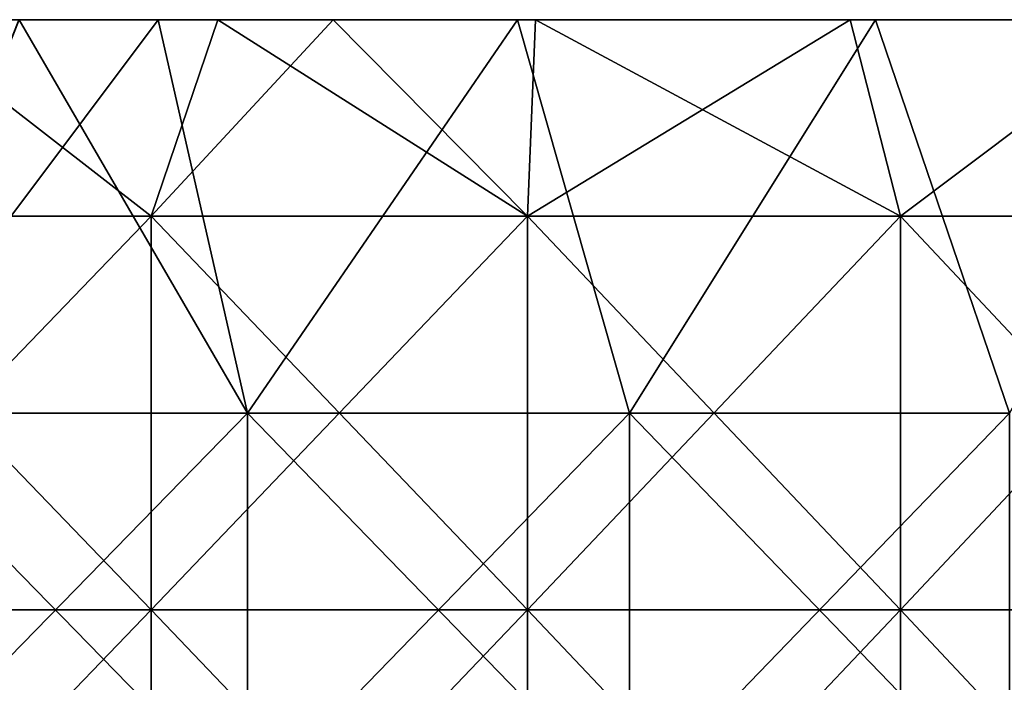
# Model space of a CAD drawing. Header units: inches. Extents: x -4.75 to 4.5, y 0 to 1.88.
# Tile 298 of 462: x 0.75 to 0.95, y 1.59 to 1.72. Entities that reach past the tile are written whole.
import ezdxf

# ---------------------------------------------------------------- set-up
doc = ezdxf.new("R2010")
doc.units = ezdxf.units.IN
doc.header["$LTSCALE"] = 101.851852
doc.header["$MEASUREMENT"] = 0
for name, color, linetype in [('11', 7, 'CONTINUOUS'), ('12', 7, 'CONTINUOUS'), ('90', 7, 'CONTINUOUS')]:
    doc.layers.add(name, color=color, linetype=linetype)

msp = doc.modelspace()

# ---------------------------------------------------------------- linework, layer by layer
at = {"layer": '11', "color": 13, "linetype": 'Continuous', "true_color": 0xd67263}
for points in [[(0.69499, 1.68354, 2.79386), (0.72064, 1.7235, 2.78732), (0.77212, 1.68354, 2.77353), (0.69499, 1.68354, 2.79386)], [(0.77212, 1.68354, -2.77353), (0.72064, 1.7235, -2.78732), (0.69499, 1.68354, -2.79386), (0.77212, 1.68354, -2.77353)], [(0.72064, 1.7235, 2.78732), (0.78572, 1.7235, 2.76968), (0.77212, 1.68354, 2.77353), (0.72064, 1.7235, 2.78732)], [(0.78572, 1.7235, -2.76968), (0.72064, 1.7235, -2.78732), (0.77212, 1.68354, -2.77353), (0.78572, 1.7235, -2.76968)], [(0.78572, 1.7235, 2.76968), (0.80916, 1.7235, 2.76293), (0.77212, 1.68354, 2.77353), (0.78572, 1.7235, 2.76968)], [(0.77212, 1.68354, 2.77353), (0.80916, 1.7235, 2.76293), (0.84865, 1.68354, 2.75108), (0.77212, 1.68354, 2.77353)], [(0.84865, 1.68354, -2.75108), (0.78572, 1.7235, -2.76968), (0.77212, 1.68354, -2.77353), (0.84865, 1.68354, -2.75108)], [(0.80915, 1.7235, -2.76293), (0.78572, 1.7235, -2.76968), (0.84865, 1.68354, -2.75108), (0.80915, 1.7235, -2.76293)], [(0.85031, 1.7235, -2.75055), (0.80915, 1.7235, -2.76293), (0.84865, 1.68354, -2.75108), (0.85031, 1.7235, -2.75055)], [(0.80916, 1.7235, 2.76293), (0.85031, 1.7235, 2.75055), (0.84865, 1.68354, 2.75108), (0.80916, 1.7235, 2.76293)], [(0.85031, 1.7235, 2.75055), (0.9143, 1.7235, 2.72996), (0.84865, 1.68354, 2.75108), (0.85031, 1.7235, 2.75055)], [(0.84865, 1.68354, 2.75108), (0.9143, 1.7235, 2.72996), (0.92453, 1.68354, 2.72652), (0.84865, 1.68354, 2.75108)], [(0.92453, 1.68354, -2.72652), (0.85031, 1.7235, -2.75055), (0.84865, 1.68354, -2.75108), (0.92453, 1.68354, -2.72652)], [(0.9143, 1.7235, -2.72996), (0.85031, 1.7235, -2.75055), (0.92453, 1.68354, -2.72652), (0.9143, 1.7235, -2.72996)], [(0.9143, 1.7235, 2.72996), (0.97771, 1.7235, 2.70789), (0.92453, 1.68354, 2.72652), (0.9143, 1.7235, 2.72996)], [(0.97771, 1.7235, -2.70789), (0.9143, 1.7235, -2.72996), (0.92453, 1.68354, -2.72652), (0.97771, 1.7235, -2.70789)], [(0.92453, 1.68354, 2.72652), (0.97771, 1.7235, 2.70789), (0.9997, 1.68354, 2.69986), (0.92453, 1.68354, 2.72652)], [(0.9997, 1.68354, -2.69986), (0.97771, 1.7235, -2.70789), (0.92453, 1.68354, -2.72652), (0.9997, 1.68354, -2.69986)], [(0.77212, 1.68354, -2.77353), (0.69499, 1.68354, -2.79386), (0.77212, 1.60346, -2.77353), (0.77212, 1.68354, -2.77353)], [(0.77212, 1.60346, -2.77353), (0.69499, 1.68354, -2.79386), (0.69499, 1.60346, -2.79386), (0.77212, 1.60346, -2.77353)], [(0.69499, 1.68354, 2.79386), (0.77212, 1.68354, 2.77353), (0.69499, 1.60346, 2.79386), (0.69499, 1.68354, 2.79386)], [(0.69499, 1.60346, 2.79386), (0.77212, 1.68354, 2.77353), (0.77212, 1.60346, 2.77353), (0.69499, 1.60346, 2.79386)], [(0.84865, 1.68354, -2.75108), (0.77212, 1.68354, -2.77353), (0.84865, 1.60346, -2.75108), (0.84865, 1.68354, -2.75108)], [(0.84865, 1.60346, -2.75108), (0.77212, 1.68354, -2.77353), (0.77212, 1.60346, -2.77353), (0.84865, 1.60346, -2.75108)], [(0.77212, 1.68354, 2.77353), (0.84865, 1.68354, 2.75108), (0.77212, 1.60346, 2.77353), (0.77212, 1.68354, 2.77353)], [(0.77212, 1.60346, 2.77353), (0.84865, 1.68354, 2.75108), (0.84865, 1.60346, 2.75108), (0.77212, 1.60346, 2.77353)], [(0.92453, 1.68354, -2.72652), (0.84865, 1.68354, -2.75108), (0.92453, 1.60346, -2.72652), (0.92453, 1.68354, -2.72652)], [(0.92453, 1.60346, -2.72652), (0.84865, 1.68354, -2.75108), (0.84865, 1.60346, -2.75108), (0.92453, 1.60346, -2.72652)], [(0.84865, 1.68354, 2.75108), (0.92453, 1.68354, 2.72652), (0.84865, 1.60346, 2.75108), (0.84865, 1.68354, 2.75108)], [(0.84865, 1.60346, 2.75108), (0.92453, 1.68354, 2.72652), (0.92453, 1.60346, 2.72652), (0.84865, 1.60346, 2.75108)], [(0.9997, 1.68354, -2.69986), (0.92453, 1.68354, -2.72652), (0.9997, 1.60346, -2.69986), (0.9997, 1.68354, -2.69986)], [(0.9997, 1.60346, -2.69986), (0.92453, 1.68354, -2.72652), (0.92453, 1.60346, -2.72652), (0.9997, 1.60346, -2.69986)], [(0.92453, 1.68354, 2.72652), (0.9997, 1.68354, 2.69986), (0.92453, 1.60346, 2.72652), (0.92453, 1.68354, 2.72652)], [(0.92453, 1.60346, 2.72652), (0.9997, 1.68354, 2.69986), (0.9997, 1.60346, 2.69986), (0.92453, 1.60346, 2.72652)], [(0.77212, 1.52338, 2.77353), (0.69499, 1.52338, 2.79386), (0.77212, 1.60346, 2.77353), (0.77212, 1.52338, 2.77353)], [(0.69499, 1.52338, 2.79386), (0.69499, 1.60346, 2.79386), (0.77212, 1.60346, 2.77353), (0.69499, 1.52338, 2.79386)], [(0.69499, 1.52338, -2.79386), (0.77212, 1.52338, -2.77353), (0.69499, 1.60346, -2.79386), (0.69499, 1.52338, -2.79386)], [(0.77212, 1.52338, -2.77353), (0.77212, 1.60346, -2.77353), (0.69499, 1.60346, -2.79386), (0.77212, 1.52338, -2.77353)], [(0.84865, 1.52338, 2.75108), (0.77212, 1.52338, 2.77353), (0.84865, 1.60346, 2.75108), (0.84865, 1.52338, 2.75108)], [(0.77212, 1.52338, 2.77353), (0.77212, 1.60346, 2.77353), (0.84865, 1.60346, 2.75108), (0.77212, 1.52338, 2.77353)], [(0.77212, 1.52338, -2.77353), (0.84865, 1.52338, -2.75108), (0.77212, 1.60346, -2.77353), (0.77212, 1.52338, -2.77353)], [(0.84865, 1.52338, -2.75108), (0.84865, 1.60346, -2.75108), (0.77212, 1.60346, -2.77353), (0.84865, 1.52338, -2.75108)], [(0.92453, 1.52338, 2.72652), (0.84865, 1.52338, 2.75108), (0.92453, 1.60346, 2.72652), (0.92453, 1.52338, 2.72652)], [(0.84865, 1.52338, 2.75108), (0.84865, 1.60346, 2.75108), (0.92453, 1.60346, 2.72652), (0.84865, 1.52338, 2.75108)], [(0.84865, 1.52338, -2.75108), (0.92453, 1.52338, -2.72652), (0.84865, 1.60346, -2.75108), (0.84865, 1.52338, -2.75108)], [(0.92453, 1.52338, -2.72652), (0.92453, 1.60346, -2.72652), (0.84865, 1.60346, -2.75108), (0.92453, 1.52338, -2.72652)], [(0.9997, 1.52338, 2.69986), (0.92453, 1.52338, 2.72652), (0.9997, 1.60346, 2.69986), (0.9997, 1.52338, 2.69986)], [(0.92453, 1.52338, 2.72652), (0.92453, 1.60346, 2.72652), (0.9997, 1.60346, 2.69986), (0.92453, 1.52338, 2.72652)], [(0.92453, 1.52338, -2.72652), (0.9997, 1.52338, -2.69986), (0.92453, 1.60346, -2.72652), (0.92453, 1.52338, -2.72652)], [(0.9997, 1.52338, -2.69986), (0.9997, 1.60346, -2.69986), (0.92453, 1.60346, -2.72652), (0.9997, 1.52338, -2.69986)]]:
    msp.add_3dface(points, dxfattribs=at)
at = {"layer": '12', "color": 13, "linetype": 'Continuous', "true_color": 0xd67263}
for points in [[(0.74523, 1.7235, -3.48367), (0.77355, 1.7235, -3.47748), (0.71357, 1.6435, -3.4903), (0.74523, 1.7235, -3.48367)], [(0.71357, 1.6435, -3.4903), (0.77355, 1.7235, -3.47748), (0.7917, 1.6435, -3.47342), (0.71357, 1.6435, -3.4903)], [(0.7917, 1.6435, 3.47342), (0.74525, 1.7235, 3.48367), (0.71357, 1.6435, 3.4903), (0.7917, 1.6435, 3.47342)], [(0.77355, 1.7235, 3.47748), (0.74525, 1.7235, 3.48367), (0.7917, 1.6435, 3.47342), (0.77355, 1.7235, 3.47748)], [(0.77355, 1.7235, -3.47748), (0.84666, 1.7235, -3.4604), (0.7917, 1.6435, -3.47342), (0.77355, 1.7235, -3.47748)], [(0.84666, 1.7235, 3.4604), (0.77355, 1.7235, 3.47748), (0.7917, 1.6435, 3.47342), (0.84666, 1.7235, 3.4604)], [(0.7917, 1.6435, -3.47342), (0.84666, 1.7235, -3.4604), (0.86942, 1.6435, -3.45478), (0.7917, 1.6435, -3.47342)], [(0.86942, 1.6435, 3.45478), (0.84666, 1.7235, 3.4604), (0.7917, 1.6435, 3.47342), (0.86942, 1.6435, 3.45478)], [(0.84666, 1.7235, -3.4604), (0.91944, 1.7235, -3.44177), (0.86942, 1.6435, -3.45478), (0.84666, 1.7235, -3.4604)], [(0.91944, 1.7235, 3.44177), (0.84666, 1.7235, 3.4604), (0.86942, 1.6435, 3.45478), (0.91944, 1.7235, 3.44177)], [(0.86942, 1.6435, -3.45478), (0.91944, 1.7235, -3.44177), (0.94671, 1.6435, -3.43441), (0.86942, 1.6435, -3.45478)], [(0.94671, 1.6435, 3.43441), (0.91944, 1.7235, 3.44177), (0.86942, 1.6435, 3.45478), (0.94671, 1.6435, 3.43441)], [(0.91944, 1.7235, -3.44177), (0.9918, 1.7235, -3.42163), (0.94671, 1.6435, -3.43441), (0.91944, 1.7235, -3.44177)], [(0.9918, 1.7235, 3.42163), (0.91944, 1.7235, 3.44177), (0.94671, 1.6435, 3.43441), (0.9918, 1.7235, 3.42163)], [(0.7917, 1.6435, 3.47342), (0.71357, 1.6435, 3.4903), (0.7917, 1.56342, 3.47342), (0.7917, 1.6435, 3.47342)], [(0.7917, 1.56342, 3.47342), (0.71357, 1.6435, 3.4903), (0.71357, 1.56342, 3.4903), (0.7917, 1.56342, 3.47342)], [(0.71357, 1.6435, -3.4903), (0.7917, 1.6435, -3.47342), (0.71357, 1.56342, -3.4903), (0.71357, 1.6435, -3.4903)], [(0.71357, 1.56342, -3.4903), (0.7917, 1.6435, -3.47342), (0.7917, 1.56342, -3.47342), (0.71357, 1.56342, -3.4903)], [(0.86942, 1.6435, 3.45478), (0.7917, 1.6435, 3.47342), (0.86942, 1.56342, 3.45478), (0.86942, 1.6435, 3.45478)], [(0.86942, 1.56342, 3.45478), (0.7917, 1.6435, 3.47342), (0.7917, 1.56342, 3.47342), (0.86942, 1.56342, 3.45478)], [(0.7917, 1.6435, -3.47342), (0.86942, 1.6435, -3.45478), (0.7917, 1.56342, -3.47342), (0.7917, 1.6435, -3.47342)], [(0.7917, 1.56342, -3.47342), (0.86942, 1.6435, -3.45478), (0.86942, 1.56342, -3.45478), (0.7917, 1.56342, -3.47342)], [(0.94671, 1.6435, 3.43441), (0.86942, 1.6435, 3.45478), (0.94671, 1.56342, 3.43441), (0.94671, 1.6435, 3.43441)], [(0.94671, 1.56342, 3.43441), (0.86942, 1.6435, 3.45478), (0.86942, 1.56342, 3.45478), (0.94671, 1.56342, 3.43441)], [(0.86942, 1.6435, -3.45478), (0.94671, 1.6435, -3.43441), (0.86942, 1.56342, -3.45478), (0.86942, 1.6435, -3.45478)], [(0.86942, 1.56342, -3.45478), (0.94671, 1.6435, -3.43441), (0.94671, 1.56342, -3.43441), (0.86942, 1.56342, -3.45478)]]:
    msp.add_3dface(points, dxfattribs=at)
at = {"layer": '90', "color": 13, "linetype": 'Continuous', "true_color": 0xd67263}
for points in [[(0.75375, 1.7235, -2.92292), (0.67636, 1.7235, -2.92292), (0.68534, 1.7235, -2.84284), (0.75375, 1.7235, -2.92292)], [(0.67636, 1.7235, -2.92292), (0.75375, 1.7235, -2.92292), (0.69014, 1.7235, -3.003), (0.67636, 1.7235, -2.92292)], [(0.75685, 1.7235, 3.24324), (0.67932, 1.7235, 3.16316), (0.67719, 1.7235, 3.24324), (0.75685, 1.7235, 3.24324)], [(0.75685, 1.7235, 3.24324), (0.67719, 1.7235, 3.24324), (0.73872, 1.7235, 3.32332), (0.75685, 1.7235, 3.24324)], [(0.67719, 1.7235, -3.24324), (0.67932, 1.7235, -3.16316), (0.75685, 1.7235, -3.24324), (0.67719, 1.7235, -3.24324)], [(0.67719, 1.7235, -3.24324), (0.75685, 1.7235, -3.24324), (0.73872, 1.7235, -3.32332), (0.67719, 1.7235, -3.24324)], [(0.75925, 1.7235, 3.16316), (0.6923, 1.7235, 3.08308), (0.67932, 1.7235, 3.16316), (0.75925, 1.7235, 3.16316)], [(0.75925, 1.7235, 3.16316), (0.67932, 1.7235, 3.16316), (0.75685, 1.7235, 3.24324), (0.75925, 1.7235, 3.16316)], [(0.67932, 1.7235, -3.16316), (0.71195, 1.7235, -3.08308), (0.75925, 1.7235, -3.16316), (0.67932, 1.7235, -3.16316)], [(0.67932, 1.7235, -3.16316), (0.75925, 1.7235, -3.16316), (0.75685, 1.7235, -3.24324), (0.67932, 1.7235, -3.16316)], [(0.75584, 1.7235, 2.84284), (0.72064, 1.7235, 2.78732), (0.68054, 1.7235, 2.84284), (0.75584, 1.7235, 2.84284)], [(0.75584, 1.7235, 2.84284), (0.68054, 1.7235, 2.84284), (0.71662, 1.7235, 2.92292), (0.75584, 1.7235, 2.84284)], [(0.72064, 1.7235, -2.78732), (0.76225, 1.7235, -2.84284), (0.68534, 1.7235, -2.84284), (0.72064, 1.7235, -2.78732)], [(0.76225, 1.7235, -2.84284), (0.75375, 1.7235, -2.92292), (0.68534, 1.7235, -2.84284), (0.76225, 1.7235, -2.84284)], [(0.75375, 1.7235, -2.92292), (0.76751, 1.7235, -3.003), (0.69014, 1.7235, -3.003), (0.75375, 1.7235, -2.92292)], [(0.76751, 1.7235, -3.003), (0.71195, 1.7235, -3.08308), (0.69014, 1.7235, -3.003), (0.76751, 1.7235, -3.003)], [(0.6923, 1.7235, 3.08308), (0.77031, 1.7235, 3.08308), (0.7026, 1.7235, 3.003), (0.6923, 1.7235, 3.08308)], [(0.77031, 1.7235, 3.08308), (0.6923, 1.7235, 3.08308), (0.75925, 1.7235, 3.16316), (0.77031, 1.7235, 3.08308)], [(0.71662, 1.7235, 2.92292), (0.7026, 1.7235, 3.003), (0.77997, 1.7235, 3.003), (0.71662, 1.7235, 2.92292)], [(0.7026, 1.7235, 3.003), (0.77031, 1.7235, 3.08308), (0.77997, 1.7235, 3.003), (0.7026, 1.7235, 3.003)], [(0.78997, 1.7235, -3.08308), (0.71195, 1.7235, -3.08308), (0.76751, 1.7235, -3.003), (0.78997, 1.7235, -3.08308)], [(0.71195, 1.7235, -3.08308), (0.78997, 1.7235, -3.08308), (0.75925, 1.7235, -3.16316), (0.71195, 1.7235, -3.08308)], [(0.79401, 1.7235, 2.92292), (0.75584, 1.7235, 2.84284), (0.71662, 1.7235, 2.92292), (0.79401, 1.7235, 2.92292)], [(0.79401, 1.7235, 2.92292), (0.71662, 1.7235, 2.92292), (0.77997, 1.7235, 3.003), (0.79401, 1.7235, 2.92292)], [(0.78572, 1.7235, 2.76968), (0.72064, 1.7235, 2.78732), (0.75584, 1.7235, 2.84284), (0.78572, 1.7235, 2.76968)], [(0.72064, 1.7235, -2.78732), (0.78572, 1.7235, -2.76968), (0.76225, 1.7235, -2.84284), (0.72064, 1.7235, -2.78732)], [(0.81649, 1.7235, 3.32332), (0.75685, 1.7235, 3.24324), (0.73872, 1.7235, 3.32332), (0.81649, 1.7235, 3.32332)], [(0.81649, 1.7235, 3.32332), (0.73872, 1.7235, 3.32332), (0.7406, 1.7235, 3.4034), (0.81649, 1.7235, 3.32332)], [(0.73872, 1.7235, -3.32332), (0.75685, 1.7235, -3.24324), (0.81648, 1.7235, -3.32332), (0.73872, 1.7235, -3.32332)], [(0.73872, 1.7235, -3.32332), (0.81648, 1.7235, -3.32332), (0.74059, 1.7235, -3.4034), (0.73872, 1.7235, -3.32332)], [(0.74523, 1.7235, -3.48367), (0.74059, 1.7235, -3.4034), (0.81853, 1.7235, -3.4034), (0.74523, 1.7235, -3.48367)], [(0.74059, 1.7235, -3.4034), (0.81648, 1.7235, -3.32332), (0.81853, 1.7235, -3.4034), (0.74059, 1.7235, -3.4034)], [(0.74525, 1.7235, 3.48367), (0.77355, 1.7235, 3.47748), (0.7406, 1.7235, 3.4034), (0.74525, 1.7235, 3.48367)], [(0.77355, 1.7235, 3.47748), (0.81854, 1.7235, 3.4034), (0.7406, 1.7235, 3.4034), (0.77355, 1.7235, 3.47748)], [(0.81854, 1.7235, 3.4034), (0.81649, 1.7235, 3.32332), (0.7406, 1.7235, 3.4034), (0.81854, 1.7235, 3.4034)], [(0.77355, 1.7235, -3.47748), (0.74523, 1.7235, -3.48367), (0.81853, 1.7235, -3.4034), (0.77355, 1.7235, -3.47748)], [(0.83114, 1.7235, -2.92292), (0.75375, 1.7235, -2.92292), (0.76225, 1.7235, -2.84284), (0.83114, 1.7235, -2.92292)], [(0.75375, 1.7235, -2.92292), (0.83114, 1.7235, -2.92292), (0.76751, 1.7235, -3.003), (0.75375, 1.7235, -2.92292)], [(0.83115, 1.7235, 2.84284), (0.78572, 1.7235, 2.76968), (0.75584, 1.7235, 2.84284), (0.83115, 1.7235, 2.84284)], [(0.83115, 1.7235, 2.84284), (0.75584, 1.7235, 2.84284), (0.79401, 1.7235, 2.92292), (0.83115, 1.7235, 2.84284)], [(0.83651, 1.7235, 3.24324), (0.75925, 1.7235, 3.16316), (0.75685, 1.7235, 3.24324), (0.83651, 1.7235, 3.24324)], [(0.83651, 1.7235, 3.24324), (0.75685, 1.7235, 3.24324), (0.81649, 1.7235, 3.32332), (0.83651, 1.7235, 3.24324)], [(0.75685, 1.7235, -3.24324), (0.75925, 1.7235, -3.16316), (0.8365, 1.7235, -3.24324), (0.75685, 1.7235, -3.24324)], [(0.75685, 1.7235, -3.24324), (0.8365, 1.7235, -3.24324), (0.81648, 1.7235, -3.32332), (0.75685, 1.7235, -3.24324)], [(0.83918, 1.7235, 3.16316), (0.77031, 1.7235, 3.08308), (0.75925, 1.7235, 3.16316), (0.83918, 1.7235, 3.16316)], [(0.83918, 1.7235, 3.16316), (0.75925, 1.7235, 3.16316), (0.83651, 1.7235, 3.24324), (0.83918, 1.7235, 3.16316)], [(0.75925, 1.7235, -3.16316), (0.78997, 1.7235, -3.08308), (0.83918, 1.7235, -3.16316), (0.75925, 1.7235, -3.16316)], [(0.75925, 1.7235, -3.16316), (0.83918, 1.7235, -3.16316), (0.8365, 1.7235, -3.24324), (0.75925, 1.7235, -3.16316)], [(0.78572, 1.7235, -2.76968), (0.80915, 1.7235, -2.76293), (0.76225, 1.7235, -2.84284), (0.78572, 1.7235, -2.76968)], [(0.80915, 1.7235, -2.76293), (0.83917, 1.7235, -2.84284), (0.76225, 1.7235, -2.84284), (0.80915, 1.7235, -2.76293)], [(0.83917, 1.7235, -2.84284), (0.83114, 1.7235, -2.92292), (0.76225, 1.7235, -2.84284), (0.83917, 1.7235, -2.84284)], [(0.83114, 1.7235, -2.92292), (0.84489, 1.7235, -3.003), (0.76751, 1.7235, -3.003), (0.83114, 1.7235, -2.92292)], [(0.84489, 1.7235, -3.003), (0.78997, 1.7235, -3.08308), (0.76751, 1.7235, -3.003), (0.84489, 1.7235, -3.003)], [(0.77031, 1.7235, 3.08308), (0.84832, 1.7235, 3.08308), (0.77997, 1.7235, 3.003), (0.77031, 1.7235, 3.08308)], [(0.84832, 1.7235, 3.08308), (0.77031, 1.7235, 3.08308), (0.83918, 1.7235, 3.16316), (0.84832, 1.7235, 3.08308)], [(0.84666, 1.7235, -3.4604), (0.77355, 1.7235, -3.47748), (0.81853, 1.7235, -3.4034), (0.84666, 1.7235, -3.4604)], [(0.77355, 1.7235, 3.47748), (0.84666, 1.7235, 3.4604), (0.81854, 1.7235, 3.4034), (0.77355, 1.7235, 3.47748)], [(0.79401, 1.7235, 2.92292), (0.77997, 1.7235, 3.003), (0.85735, 1.7235, 3.003), (0.79401, 1.7235, 2.92292)], [(0.77997, 1.7235, 3.003), (0.84832, 1.7235, 3.08308), (0.85735, 1.7235, 3.003), (0.77997, 1.7235, 3.003)], [(0.80916, 1.7235, 2.76293), (0.78572, 1.7235, 2.76968), (0.83115, 1.7235, 2.84284), (0.80916, 1.7235, 2.76293)], [(0.86798, 1.7235, -3.08308), (0.78997, 1.7235, -3.08308), (0.84489, 1.7235, -3.003), (0.86798, 1.7235, -3.08308)], [(0.78997, 1.7235, -3.08308), (0.86798, 1.7235, -3.08308), (0.83918, 1.7235, -3.16316), (0.78997, 1.7235, -3.08308)], [(0.8714, 1.7235, 2.92292), (0.83115, 1.7235, 2.84284), (0.79401, 1.7235, 2.92292), (0.8714, 1.7235, 2.92292)], [(0.8714, 1.7235, 2.92292), (0.79401, 1.7235, 2.92292), (0.85735, 1.7235, 3.003), (0.8714, 1.7235, 2.92292)], [(0.80915, 1.7235, -2.76293), (0.85031, 1.7235, -2.75055), (0.88908, 1.7235, -2.76276), (0.80915, 1.7235, -2.76293)], [(0.83917, 1.7235, -2.84284), (0.80915, 1.7235, -2.76293), (0.88908, 1.7235, -2.76276), (0.83917, 1.7235, -2.84284)], [(0.85031, 1.7235, 2.75055), (0.80916, 1.7235, 2.76293), (0.88909, 1.7235, 2.76276), (0.85031, 1.7235, 2.75055)], [(0.88909, 1.7235, 2.76276), (0.80916, 1.7235, 2.76293), (0.83115, 1.7235, 2.84284), (0.88909, 1.7235, 2.76276)], [(0.81648, 1.7235, -3.32332), (0.8365, 1.7235, -3.24324), (0.89425, 1.7235, -3.32332), (0.81648, 1.7235, -3.32332)], [(0.81648, 1.7235, -3.32332), (0.89425, 1.7235, -3.32332), (0.81853, 1.7235, -3.4034), (0.81648, 1.7235, -3.32332)], [(0.89425, 1.7235, 3.32332), (0.83651, 1.7235, 3.24324), (0.81649, 1.7235, 3.32332), (0.89425, 1.7235, 3.32332)], [(0.89425, 1.7235, 3.32332), (0.81649, 1.7235, 3.32332), (0.81854, 1.7235, 3.4034), (0.89425, 1.7235, 3.32332)], [(0.84666, 1.7235, -3.4604), (0.81853, 1.7235, -3.4034), (0.89647, 1.7235, -3.4034), (0.84666, 1.7235, -3.4604)], [(0.81853, 1.7235, -3.4034), (0.89425, 1.7235, -3.32332), (0.89647, 1.7235, -3.4034), (0.81853, 1.7235, -3.4034)], [(0.84666, 1.7235, 3.4604), (0.89648, 1.7235, 3.4034), (0.81854, 1.7235, 3.4034), (0.84666, 1.7235, 3.4604)], [(0.89648, 1.7235, 3.4034), (0.89425, 1.7235, 3.32332), (0.81854, 1.7235, 3.4034), (0.89648, 1.7235, 3.4034)], [(0.90853, 1.7235, -2.92292), (0.83114, 1.7235, -2.92292), (0.83917, 1.7235, -2.84284), (0.90853, 1.7235, -2.92292)], [(0.83114, 1.7235, -2.92292), (0.90853, 1.7235, -2.92292), (0.84489, 1.7235, -3.003), (0.83114, 1.7235, -2.92292)], [(0.90646, 1.7235, 2.84284), (0.88909, 1.7235, 2.76276), (0.83115, 1.7235, 2.84284), (0.90646, 1.7235, 2.84284)], [(0.90646, 1.7235, 2.84284), (0.83115, 1.7235, 2.84284), (0.8714, 1.7235, 2.92292), (0.90646, 1.7235, 2.84284)], [(0.8365, 1.7235, -3.24324), (0.83918, 1.7235, -3.16316), (0.91616, 1.7235, -3.24324), (0.8365, 1.7235, -3.24324)], [(0.8365, 1.7235, -3.24324), (0.91616, 1.7235, -3.24324), (0.89425, 1.7235, -3.32332), (0.8365, 1.7235, -3.24324)], [(0.91616, 1.7235, 3.24324), (0.83918, 1.7235, 3.16316), (0.83651, 1.7235, 3.24324), (0.91616, 1.7235, 3.24324)], [(0.91616, 1.7235, 3.24324), (0.83651, 1.7235, 3.24324), (0.89425, 1.7235, 3.32332), (0.91616, 1.7235, 3.24324)], [(0.91608, 1.7235, -2.84284), (0.90853, 1.7235, -2.92292), (0.83917, 1.7235, -2.84284), (0.91608, 1.7235, -2.84284)], [(0.91608, 1.7235, -2.84284), (0.83917, 1.7235, -2.84284), (0.88908, 1.7235, -2.76276), (0.91608, 1.7235, -2.84284)], [(0.91911, 1.7235, 3.16316), (0.84832, 1.7235, 3.08308), (0.83918, 1.7235, 3.16316), (0.91911, 1.7235, 3.16316)], [(0.91911, 1.7235, 3.16316), (0.83918, 1.7235, 3.16316), (0.91616, 1.7235, 3.24324), (0.91911, 1.7235, 3.16316)], [(0.83918, 1.7235, -3.16316), (0.86798, 1.7235, -3.08308), (0.91911, 1.7235, -3.16316), (0.83918, 1.7235, -3.16316)], [(0.83918, 1.7235, -3.16316), (0.91911, 1.7235, -3.16316), (0.91616, 1.7235, -3.24324), (0.83918, 1.7235, -3.16316)], [(0.90853, 1.7235, -2.92292), (0.92226, 1.7235, -3.003), (0.84489, 1.7235, -3.003), (0.90853, 1.7235, -2.92292)], [(0.92226, 1.7235, -3.003), (0.86798, 1.7235, -3.08308), (0.84489, 1.7235, -3.003), (0.92226, 1.7235, -3.003)], [(0.91944, 1.7235, -3.44177), (0.84666, 1.7235, -3.4604), (0.89647, 1.7235, -3.4034), (0.91944, 1.7235, -3.44177)], [(0.84666, 1.7235, 3.4604), (0.91944, 1.7235, 3.44177), (0.89648, 1.7235, 3.4034), (0.84666, 1.7235, 3.4604)], [(0.84832, 1.7235, 3.08308), (0.92634, 1.7235, 3.08308), (0.85735, 1.7235, 3.003), (0.84832, 1.7235, 3.08308)], [(0.92634, 1.7235, 3.08308), (0.84832, 1.7235, 3.08308), (0.91911, 1.7235, 3.16316), (0.92634, 1.7235, 3.08308)], [(0.9143, 1.7235, 2.72996), (0.85031, 1.7235, 2.75055), (0.88909, 1.7235, 2.76276), (0.9143, 1.7235, 2.72996)], [(0.85031, 1.7235, -2.75055), (0.9143, 1.7235, -2.72996), (0.88908, 1.7235, -2.76276), (0.85031, 1.7235, -2.75055)], [(0.8714, 1.7235, 2.92292), (0.85735, 1.7235, 3.003), (0.93472, 1.7235, 3.003), (0.8714, 1.7235, 2.92292)], [(0.85735, 1.7235, 3.003), (0.92634, 1.7235, 3.08308), (0.93472, 1.7235, 3.003), (0.85735, 1.7235, 3.003)], [(0.946, 1.7235, -3.08308), (0.86798, 1.7235, -3.08308), (0.92226, 1.7235, -3.003), (0.946, 1.7235, -3.08308)], [(0.86798, 1.7235, -3.08308), (0.946, 1.7235, -3.08308), (0.91911, 1.7235, -3.16316), (0.86798, 1.7235, -3.08308)], [(0.94879, 1.7235, 2.92292), (0.90646, 1.7235, 2.84284), (0.8714, 1.7235, 2.92292), (0.94879, 1.7235, 2.92292)], [(0.94879, 1.7235, 2.92292), (0.8714, 1.7235, 2.92292), (0.93472, 1.7235, 3.003), (0.94879, 1.7235, 2.92292)], [(0.9143, 1.7235, -2.72996), (0.96908, 1.7235, -2.76276), (0.88908, 1.7235, -2.76276), (0.9143, 1.7235, -2.72996)], [(0.96908, 1.7235, -2.76276), (0.91608, 1.7235, -2.84284), (0.88908, 1.7235, -2.76276), (0.96908, 1.7235, -2.76276)], [(0.96909, 1.7235, 2.76276), (0.9143, 1.7235, 2.72996), (0.88909, 1.7235, 2.76276), (0.96909, 1.7235, 2.76276)], [(0.96909, 1.7235, 2.76276), (0.88909, 1.7235, 2.76276), (0.90646, 1.7235, 2.84284), (0.96909, 1.7235, 2.76276)], [(0.97202, 1.7235, 3.32332), (0.91616, 1.7235, 3.24324), (0.89425, 1.7235, 3.32332), (0.97202, 1.7235, 3.32332)], [(0.97202, 1.7235, 3.32332), (0.89425, 1.7235, 3.32332), (0.89648, 1.7235, 3.4034), (0.97202, 1.7235, 3.32332)], [(0.89425, 1.7235, -3.32332), (0.91616, 1.7235, -3.24324), (0.97201, 1.7235, -3.32332), (0.89425, 1.7235, -3.32332)], [(0.89425, 1.7235, -3.32332), (0.97201, 1.7235, -3.32332), (0.89647, 1.7235, -3.4034), (0.89425, 1.7235, -3.32332)], [(0.91944, 1.7235, -3.44177), (0.89647, 1.7235, -3.4034), (0.97441, 1.7235, -3.4034), (0.91944, 1.7235, -3.44177)], [(0.89647, 1.7235, -3.4034), (0.97201, 1.7235, -3.32332), (0.97441, 1.7235, -3.4034), (0.89647, 1.7235, -3.4034)], [(0.91944, 1.7235, 3.44177), (0.97442, 1.7235, 3.4034), (0.89648, 1.7235, 3.4034), (0.91944, 1.7235, 3.44177)], [(0.97442, 1.7235, 3.4034), (0.97202, 1.7235, 3.32332), (0.89648, 1.7235, 3.4034), (0.97442, 1.7235, 3.4034)], [(0.98176, 1.7235, 2.84284), (0.96909, 1.7235, 2.76276), (0.90646, 1.7235, 2.84284), (0.98176, 1.7235, 2.84284)], [(0.98176, 1.7235, 2.84284), (0.90646, 1.7235, 2.84284), (0.94879, 1.7235, 2.92292), (0.98176, 1.7235, 2.84284)], [(0.98592, 1.7235, -2.92292), (0.90853, 1.7235, -2.92292), (0.91608, 1.7235, -2.84284), (0.98592, 1.7235, -2.92292)], [(0.90853, 1.7235, -2.92292), (0.98592, 1.7235, -2.92292), (0.92226, 1.7235, -3.003), (0.90853, 1.7235, -2.92292)], [(0.97771, 1.7235, 2.70789), (0.9143, 1.7235, 2.72996), (0.96909, 1.7235, 2.76276), (0.97771, 1.7235, 2.70789)], [(0.9143, 1.7235, -2.72996), (0.97771, 1.7235, -2.70789), (0.96908, 1.7235, -2.76276), (0.9143, 1.7235, -2.72996)], [(0.99299, 1.7235, -2.84284), (0.98592, 1.7235, -2.92292), (0.91608, 1.7235, -2.84284), (0.99299, 1.7235, -2.84284)], [(0.99299, 1.7235, -2.84284), (0.91608, 1.7235, -2.84284), (0.96908, 1.7235, -2.76276), (0.99299, 1.7235, -2.84284)], [(0.99582, 1.7235, 3.24324), (0.91911, 1.7235, 3.16316), (0.91616, 1.7235, 3.24324), (0.99582, 1.7235, 3.24324)], [(0.99582, 1.7235, 3.24324), (0.91616, 1.7235, 3.24324), (0.97202, 1.7235, 3.32332), (0.99582, 1.7235, 3.24324)], [(0.91616, 1.7235, -3.24324), (0.91911, 1.7235, -3.16316), (0.99582, 1.7235, -3.24324), (0.91616, 1.7235, -3.24324)], [(0.91616, 1.7235, -3.24324), (0.99582, 1.7235, -3.24324), (0.97201, 1.7235, -3.32332), (0.91616, 1.7235, -3.24324)], [(0.99904, 1.7235, 3.16316), (0.92634, 1.7235, 3.08308), (0.91911, 1.7235, 3.16316), (0.99904, 1.7235, 3.16316)], [(0.99904, 1.7235, 3.16316), (0.91911, 1.7235, 3.16316), (0.99582, 1.7235, 3.24324), (0.99904, 1.7235, 3.16316)], [(0.91911, 1.7235, -3.16316), (0.946, 1.7235, -3.08308), (0.99904, 1.7235, -3.16316), (0.91911, 1.7235, -3.16316)], [(0.91911, 1.7235, -3.16316), (0.99904, 1.7235, -3.16316), (0.99582, 1.7235, -3.24324), (0.91911, 1.7235, -3.16316)], [(0.9918, 1.7235, -3.42163), (0.91944, 1.7235, -3.44177), (0.97441, 1.7235, -3.4034), (0.9918, 1.7235, -3.42163)], [(0.91944, 1.7235, 3.44177), (0.9918, 1.7235, 3.42163), (0.97442, 1.7235, 3.4034), (0.91944, 1.7235, 3.44177)], [(0.98592, 1.7235, -2.92292), (0.99849, 1.7235, -3.00263), (0.92226, 1.7235, -3.003), (0.98592, 1.7235, -2.92292)], [(0.99849, 1.7235, -3.00263), (0.946, 1.7235, -3.08308), (0.92226, 1.7235, -3.003), (0.99849, 1.7235, -3.00263)], [(0.92634, 1.7235, 3.08308), (1.00435, 1.7235, 3.08308), (0.93472, 1.7235, 3.003), (0.92634, 1.7235, 3.08308)], [(1.00435, 1.7235, 3.08308), (0.92634, 1.7235, 3.08308), (0.99904, 1.7235, 3.16316), (1.00435, 1.7235, 3.08308)], [(0.94879, 1.7235, 2.92292), (0.93472, 1.7235, 3.003), (1.0121, 1.7235, 3.003), (0.94879, 1.7235, 2.92292)], [(0.93472, 1.7235, 3.003), (1.00435, 1.7235, 3.08308), (1.0121, 1.7235, 3.003), (0.93472, 1.7235, 3.003)]]:
    msp.add_3dface(points, dxfattribs=at)

doc.saveas('drawing.dxf')
